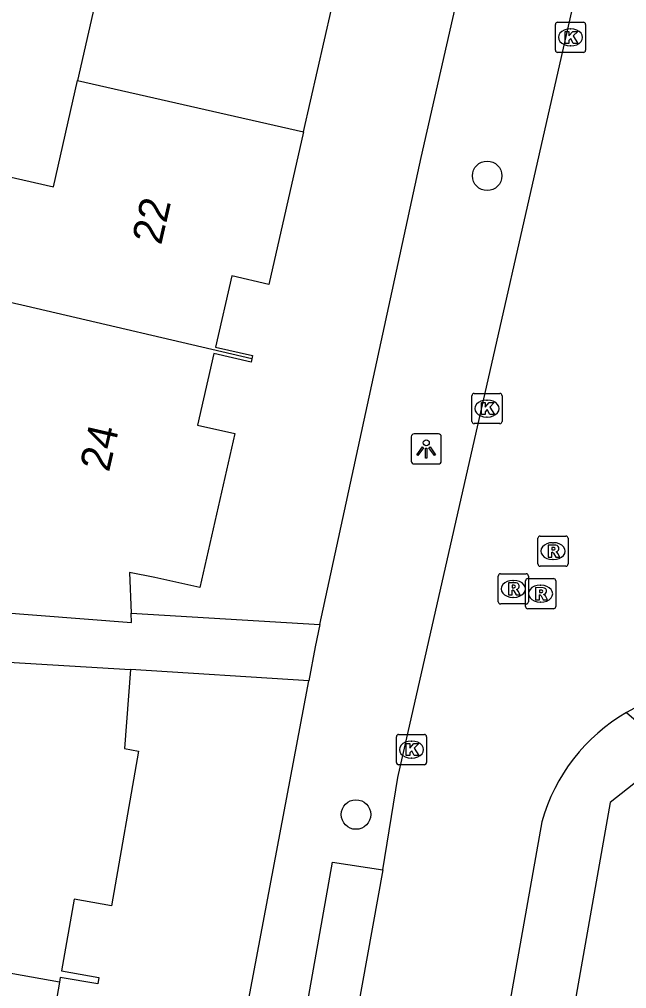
# Model space of a CAD drawing. Extents: x 163686 to 164493, y 382719 to 383870.
# Drawn here: x 164037.9 to 164058.02, y 383442.78 to 383474.88 of the extents above; entities that cross this region are included whole.
import ezdxf

# ---------------------------------------------------------------- set-up
doc = ezdxf.new("R2010")
doc.units = 0
for name, color, linetype in [('IMGEO_Boom', 7, 'Continuous'), ('IMGEO_Kolk', 7, 'Continuous'), ('IMGEO_Lichtpunt', 7, 'Continuous'), ('IMGEO_Pand', 7, 'Continuous'), ('IMGEO_Pand_nummerreeks', 7, 'Continuous'), ('IMGEO_Parkeervlak_open', 7, 'Continuous'), ('IMGEO_Rioolput', 7, 'Continuous'), ('IMGEO_Voetpad_open', 7, 'Continuous')]:
    doc.layers.add(name, color=color, linetype=linetype)

msp = doc.modelspace()

# ---------------------------------------------------------------- linework, layer by layer
at = {"layer": 'IMGEO_Boom'}
for centre in [(164053.397, 383469.698), (164049.049, 383448.544)]:
    msp.add_circle(centre, 0.489, dxfattribs=at)
at = {"layer": 'IMGEO_Kolk'}
for p, q in [((164055.657, 383473.859), (164055.657, 383474.711)), ((164055.732, 383474.785), (164056.584, 383474.785)), ((164056.658, 383474.711), (164056.658, 383473.859)), ((164056.145, 383474.565), (164056.17, 383474.565)), ((164056.584, 383473.785), (164055.732, 383473.785)), ((164056.168, 383474.005), (164056.143, 383474.005)), ((164052.965, 383462.491), (164053.817, 383462.491)), ((164052.89, 383461.565), (164052.89, 383462.417)), ((164053.378, 383462.271), (164053.403, 383462.271)), ((164053.891, 383462.417), (164053.891, 383461.565)), ((164053.401, 383461.711), (164053.376, 383461.711)), ((164053.817, 383461.491), (164052.965, 383461.491)), ((164050.389, 383450.27), (164050.389, 383451.122)), ((164050.464, 383451.196), (164051.316, 383451.196)), ((164050.877, 383450.976), (164050.902, 383450.976)), ((164051.39, 383451.122), (164051.39, 383450.27)), ((164050.9, 383450.416), (164050.875, 383450.416)), ((164051.316, 383450.196), (164050.464, 383450.196))]:
    msp.add_line(p, q, dxfattribs=at)
for points in [[(164055.657, 383473.859), (164055.657, 383474.711)], [(164055.732, 383474.785), (164056.584, 383474.785)], [(164056.658, 383474.711), (164056.658, 383473.859)], [(164055.978, 383474.485), (164056.101, 383474.485), (164056.101, 383474.334), (164056.231, 383474.485), (164056.395, 383474.485), (164056.249, 383474.334), (164056.402, 383474.085), (164056.25, 383474.085), (164056.165, 383474.249), (164056.101, 383474.182), (164056.101, 383474.085), (164055.978, 383474.085), (164055.978, 383474.485)], [(164056.584, 383473.785), (164055.732, 383473.785)], [(164052.965, 383462.491), (164053.817, 383462.491)], [(164052.89, 383461.565), (164052.89, 383462.417)], [(164053.211, 383462.191), (164053.334, 383462.191), (164053.334, 383462.04), (164053.464, 383462.191), (164053.628, 383462.191), (164053.482, 383462.04), (164053.635, 383461.791), (164053.483, 383461.791), (164053.398, 383461.955), (164053.334, 383461.888), (164053.334, 383461.791), (164053.211, 383461.791), (164053.211, 383462.191)], [(164053.891, 383462.417), (164053.891, 383461.565)], [(164053.817, 383461.491), (164052.965, 383461.491)], [(164050.389, 383450.27), (164050.389, 383451.122)], [(164050.464, 383451.196), (164051.316, 383451.196)], [(164051.39, 383451.122), (164051.39, 383450.27)], [(164050.71, 383450.896), (164050.833, 383450.896), (164050.833, 383450.745), (164050.963, 383450.896), (164051.127, 383450.896), (164050.981, 383450.745), (164051.134, 383450.496), (164050.982, 383450.496), (164050.897, 383450.66), (164050.833, 383450.593), (164050.833, 383450.496), (164050.71, 383450.496), (164050.71, 383450.896)], [(164051.316, 383450.196), (164050.464, 383450.196)]]:
    msp.add_lwpolyline(points, dxfattribs=at)
for centre, start, end in [((164055.734, 383474.709), 91.552, 178.448), ((164055.734, 383474.709), 91.552, 178.448), ((164056.582, 383474.709), 1.552, 88.448), ((164056.582, 383474.709), 1.552, 88.448), ((164055.734, 383473.861), 181.552, 268.448), ((164055.734, 383473.861), 181.552, 268.448), ((164056.582, 383473.861), 271.552, 358.448), ((164056.582, 383473.861), 271.552, 358.448), ((164052.967, 383462.415), 91.552, 178.448), ((164052.967, 383462.415), 91.552, 178.448), ((164053.815, 383462.415), 1.552, 88.448), ((164053.815, 383462.415), 1.552, 88.448), ((164052.967, 383461.567), 181.552, 268.448), ((164052.967, 383461.567), 181.552, 268.448), ((164053.815, 383461.567), 271.552, 358.448), ((164053.815, 383461.567), 271.552, 358.448), ((164050.466, 383451.12), 91.552, 178.448), ((164050.466, 383451.12), 91.552, 178.448), ((164051.314, 383451.12), 1.552, 88.448), ((164051.314, 383451.12), 1.552, 88.448), ((164050.466, 383450.272), 181.552, 268.448), ((164050.466, 383450.272), 181.552, 268.448), ((164051.314, 383450.272), 271.552, 358.448), ((164051.314, 383450.272), 271.552, 358.448)]:
    msp.add_arc(centre, 0.0765, start, end, dxfattribs=at)
for centre, major_axis, ratio, start_param, end_param in [((164056.144, 383474.285), (-0.387, 0.002), 0.722429, 4.712389, 7.853982), ((164056.169, 383474.285), (-0.39, 0.002), 0.717154, 1.570796, 4.712389), ((164053.377, 383461.991), (-0.387, 0.002), 0.722429, 4.712389, 7.853982), ((164053.402, 383461.991), (-0.39, 0.002), 0.717154, 1.570796, 4.712389), ((164050.876, 383450.696), (-0.387, 0.002), 0.722429, 4.712389, 7.853982), ((164050.901, 383450.696), (-0.39, 0.002), 0.717154, 1.570796, 4.712389)]:
    msp.add_ellipse(centre, major_axis=major_axis, ratio=ratio, start_param=start_param, end_param=end_param, dxfattribs=at)
at = {"layer": 'IMGEO_Lichtpunt'}
for p, q in [((164050.879, 383461.058), (164050.879, 383460.251)), ((164050.879, 383461.058), (164050.879, 383460.251)), ((164051.781, 383461.153), (164050.973, 383461.153)), ((164051.781, 383461.153), (164050.973, 383461.153)), ((164051.875, 383460.251), (164051.875, 383461.058)), ((164051.875, 383460.251), (164051.875, 383461.058)), ((164050.973, 383460.157), (164051.781, 383460.157)), ((164050.973, 383460.157), (164051.781, 383460.157))]:
    msp.add_line(p, q, dxfattribs=at)
for points in [[(164051.253, 383460.722), (164051.292, 383460.694), (164051.104, 383460.432), (164051.066, 383460.459), (164051.253, 383460.722)], [(164051.355, 383460.674), (164051.402, 383460.674), (164051.402, 383460.352), (164051.355, 383460.352), (164051.355, 383460.674)], [(164051.465, 383460.694), (164051.503, 383460.721), (164051.69, 383460.459), (164051.651, 383460.431), (164051.465, 383460.694)]]:
    msp.add_lwpolyline(points, dxfattribs=at)
msp.add_circle((164051.378, 383460.856), 0.0994, dxfattribs=at)
for centre, start, end in [((164050.973, 383461.058), 90, 180), ((164050.973, 383461.058), 90, 180), ((164051.781, 383461.058), 0, 90), ((164051.781, 383461.058), 0, 90), ((164050.973, 383460.251), 180, 270), ((164050.973, 383460.251), 180, 270), ((164051.781, 383460.251), 270, 0), ((164051.781, 383460.251), 270, 360)]:
    msp.add_arc(centre, 0.0946, start, end, dxfattribs=at)
at = {"layer": 'IMGEO_Pand'}
for points in [[(164047.311, 383471.162), (164048.466, 383476.246), (164047.248, 383476.523), (164047.784, 383478.88)], [(164038.342, 383477.986), (164040.864, 383477.424), (164039.827, 383472.862)], [(164036.102, 383468.827), (164036.356, 383469.943), (164039.025, 383469.336), (164039.827, 383472.862)], [(164039.827, 383472.862), (164047.311, 383471.162)], [(164047.311, 383471.162), (164046.162, 383466.104), (164044.934, 383466.384), (164044.398, 383464.024), (164045.626, 383463.744), (164045.601, 383463.636)], [(164045.601, 383463.636), (164038.127, 383465.384), (164035.457, 383465.99)], [(164045.601, 383463.636), (164045.577, 383463.529), (164044.339, 383463.811), (164043.8, 383461.442), (164045.038, 383461.16), (164043.879, 383456.059), (164042.389, 383456.398), (164041.542, 383456.56), (164041.601, 383455.215)], [(164033.838, 383455.681), (164033.797, 383455.507), (164035.466, 383455.379), (164041.615, 383454.909), (164041.601, 383455.215)], [(164031.458, 383453.951), (164041.575, 383453.353)], [(164041.575, 383453.353), (164041.376, 383450.728), (164041.839, 383450.646), (164040.946, 383445.523), (164039.707, 383445.738), (164039.293, 383443.368), (164040.531, 383443.151), (164040.493, 383442.935), (164039.254, 383443.15), (164039.226, 383442.989)], [(164039.226, 383442.989), (164032.722, 383444.147)], [(164039.226, 383442.989), (164038.838, 383440.761), (164040.076, 383440.544), (164039.151, 383435.233)]]:
    msp.add_lwpolyline(points, dxfattribs=at)
at = {"layer": 'IMGEO_Parkeervlak_open'}
msp.add_lwpolyline([(164049.941, 383446.711), (164047.882, 383435.35)], dxfattribs=at)
at = {"layer": 'IMGEO_Rioolput'}
for p, q in [((164055.077, 383456.843), (164055.077, 383457.695)), ((164055.152, 383457.769), (164056.004, 383457.769)), ((164056.078, 383457.695), (164056.078, 383456.843)), ((164055.565, 383457.549), (164055.59, 383457.549)), ((164056.004, 383456.769), (164055.152, 383456.769)), ((164055.588, 383456.989), (164055.563, 383456.989)), ((164053.763, 383455.592), (164053.763, 383456.444)), ((164053.838, 383456.518), (164054.69, 383456.518)), ((164054.741, 383456.36), (164055.593, 383456.36)), ((164054.764, 383456.444), (164054.764, 383455.592)), ((164054.251, 383456.298), (164054.276, 383456.298)), ((164054.666, 383455.434), (164054.666, 383456.286)), ((164055.154, 383456.14), (164055.179, 383456.14)), ((164055.667, 383456.286), (164055.667, 383455.434)), ((164054.274, 383455.738), (164054.249, 383455.738)), ((164054.69, 383455.518), (164053.838, 383455.518)), ((164055.177, 383455.58), (164055.152, 383455.58)), ((164055.593, 383455.36), (164054.741, 383455.36))]:
    msp.add_line(p, q, dxfattribs=at)
for points in [[(164055.077, 383456.843), (164055.077, 383457.695)], [(164055.152, 383457.769), (164056.004, 383457.769)], [(164056.078, 383457.695), (164056.078, 383456.843)], [(164055.666, 383457.467), (164055.414, 383457.469), (164055.414, 383457.069)], [(164055.592, 383457.388), (164055.538, 383457.388), (164055.538, 383457.307)], [(164055.414, 383457.069), (164055.538, 383457.069), (164055.538, 383457.231), (164055.549, 383457.231)], [(164055.538, 383457.307), (164055.59, 383457.307)], [(164055.596, 383457.202), (164055.667, 383457.069), (164055.807, 383457.069), (164055.742, 383457.195)], [(164056.004, 383456.769), (164055.152, 383456.769)], [(164053.763, 383455.592), (164053.763, 383456.444)], [(164053.838, 383456.518), (164054.69, 383456.518)], [(164054.741, 383456.36), (164055.593, 383456.36)], [(164054.764, 383456.444), (164054.764, 383455.592)], [(164054.352, 383456.216), (164054.1, 383456.218), (164054.1, 383455.818)], [(164054.278, 383456.137), (164054.224, 383456.137), (164054.224, 383456.056)], [(164054.224, 383456.056), (164054.276, 383456.056)], [(164054.666, 383455.434), (164054.666, 383456.286)], [(164055.255, 383456.058), (164055.003, 383456.06), (164055.003, 383455.66)], [(164055.667, 383456.286), (164055.667, 383455.434)], [(164054.1, 383455.818), (164054.224, 383455.818), (164054.224, 383455.98), (164054.235, 383455.98)], [(164054.282, 383455.951), (164054.353, 383455.818), (164054.493, 383455.818), (164054.428, 383455.944)], [(164055.003, 383455.66), (164055.127, 383455.66), (164055.127, 383455.822), (164055.138, 383455.822)], [(164055.181, 383455.979), (164055.127, 383455.979), (164055.127, 383455.898)], [(164055.127, 383455.898), (164055.179, 383455.898)], [(164055.185, 383455.793), (164055.256, 383455.66), (164055.396, 383455.66), (164055.331, 383455.786)], [(164054.69, 383455.518), (164053.838, 383455.518)], [(164055.593, 383455.36), (164054.741, 383455.36)]]:
    msp.add_lwpolyline(points, dxfattribs=at)
for centre, radius, start, end in [((164055.154, 383457.693), 0.0765, 91.552, 178.448), ((164055.154, 383457.693), 0.0765, 91.552, 178.448), ((164056.002, 383457.693), 0.0765, 1.552, 88.448), ((164056.002, 383457.693), 0.0765, 1.552, 88.448), ((164055.598, 383457.292), 0.0964, 77.0061, 93.1865), ((164055.612, 383457.349), 0.0378, 276.6634, 79.6772), ((164055.665, 383457.357), 0.109, 350.3612, 89.416), ((164055.663, 383457.357), 0.112, 277.5842, 350.9817), ((164055.548, 383457.178), 0.0533, 26.0293, 88.6989), ((164055.574, 383457.496), 0.19, 274.7715, 282.9687), ((164055.647, 383457.142), 0.108, 29.5134, 73.7905), ((164055.154, 383456.845), 0.0765, 181.552, 268.448), ((164055.154, 383456.845), 0.0765, 181.552, 268.448), ((164056.002, 383456.845), 0.0765, 271.552, 358.448), ((164056.002, 383456.845), 0.0765, 271.552, 358.448), ((164053.84, 383456.442), 0.0765, 91.552, 178.448), ((164053.84, 383456.442), 0.0765, 91.552, 178.448), ((164054.743, 383456.284), 0.0765, 91.552, 178.448), ((164054.743, 383456.284), 0.0765, 91.552, 178.448), ((164054.688, 383456.442), 0.0765, 1.552, 88.448), ((164054.688, 383456.442), 0.0765, 1.552, 88.448), ((164055.591, 383456.284), 0.0765, 1.552, 88.448), ((164055.591, 383456.284), 0.0765, 1.552, 88.448), ((164054.26, 383456.245), 0.19, 274.7715, 282.9687), ((164054.284, 383456.041), 0.0964, 77.0061, 93.1865), ((164054.298, 383456.098), 0.0378, 276.6634, 79.6772), ((164054.351, 383456.106), 0.109, 350.3612, 89.416), ((164054.349, 383456.106), 0.112, 277.5842, 350.9817), ((164055.254, 383455.948), 0.109, 350.3612, 89.416), ((164054.234, 383455.927), 0.0533, 26.0293, 88.6989), ((164054.333, 383455.891), 0.108, 29.5134, 73.7905), ((164055.137, 383455.769), 0.0533, 26.0293, 88.6989), ((164055.163, 383456.087), 0.19, 274.7715, 282.9687), ((164055.187, 383455.883), 0.0964, 77.0061, 93.1865), ((164055.201, 383455.94), 0.0378, 276.6634, 79.6772), ((164055.252, 383455.948), 0.112, 277.5842, 350.9817), ((164055.236, 383455.733), 0.108, 29.5134, 73.7905), ((164053.84, 383455.594), 0.0765, 181.552, 268.448), ((164053.84, 383455.594), 0.0765, 181.552, 268.448), ((164054.743, 383455.436), 0.0765, 181.552, 268.448), ((164054.743, 383455.436), 0.0765, 181.552, 268.448), ((164054.688, 383455.594), 0.0765, 271.552, 358.448), ((164054.688, 383455.594), 0.0765, 271.552, 358.448), ((164055.591, 383455.436), 0.0765, 271.552, 358.448), ((164055.591, 383455.436), 0.0765, 271.552, 358.448)]:
    msp.add_arc(centre, radius, start, end, dxfattribs=at)
for centre, major_axis, ratio, start_param, end_param in [((164055.564, 383457.269), (-0.387, 0.002), 0.722429, 4.712389, 7.853982), ((164055.589, 383457.269), (-0.39, 0.002), 0.717154, 1.570796, 4.712389), ((164054.25, 383456.018), (-0.387, 0.002), 0.722429, 4.712389, 7.853982), ((164054.275, 383456.018), (-0.39, 0.002), 0.717154, 1.570796, 4.712389), ((164055.153, 383455.86), (-0.387, 0.002), 0.722429, 4.712389, 7.853982), ((164055.178, 383455.86), (-0.39, 0.002), 0.717154, 1.570796, 4.712389)]:
    msp.add_ellipse(centre, major_axis=major_axis, ratio=ratio, start_param=start_param, end_param=end_param, dxfattribs=at)
at = {"layer": 'IMGEO_Voetpad_open'}
for points in [[(164047.857, 383454.839), (164051.208, 383470.304), (164068.531, 383546.311), (164072.003, 383562.118)], [(164049.941, 383446.711), (164050.436, 383449.772), (164057.957, 383482.879)], [(164041.601, 383455.215), (164047.857, 383454.839)], [(164047.857, 383454.839), (164047.696, 383454.096), (164047.484, 383452.969)], [(164047.484, 383452.969), (164041.575, 383453.353)], [(163980.269, 383406.063), (164007.343, 383401.357), (164037.265, 383396.156), (164037.516, 383398.029), (164044.837, 383438.931), (164047.484, 383452.969)], [(164058.017, 383451.925), (164059.555, 383450.587)], [(164059.555, 383450.587), (164057.471, 383448.94), (164052.275, 383419.475)], [(164055.21, 383448.308), (164052.764, 383434.567)], [(164047.849, 383435.18), (164046.23, 383435.465), (164048.268, 383446.963), (164049.941, 383446.711)]]:
    msp.add_lwpolyline(points, dxfattribs=at)
for centre, radius, start, end in [((164061.024, 383446.696), 6.032, 75.2841, 119.9002), ((164061.024, 383446.694), 6.033, 119.8885, 164.4845)]:
    msp.add_arc(centre, radius, start, end, dxfattribs=at)

# ---------------------------------------------------------------- texts
at = {"layer": 'IMGEO_Pand_nummerreeks'}
for s, p in [('22', (164042.593, 383467.382)), ('24', (164040.864, 383459.861))]:
    msp.add_text(s, height=1, rotation=77.0514, dxfattribs=at).set_placement(p)

doc.saveas('drawing.dxf')
